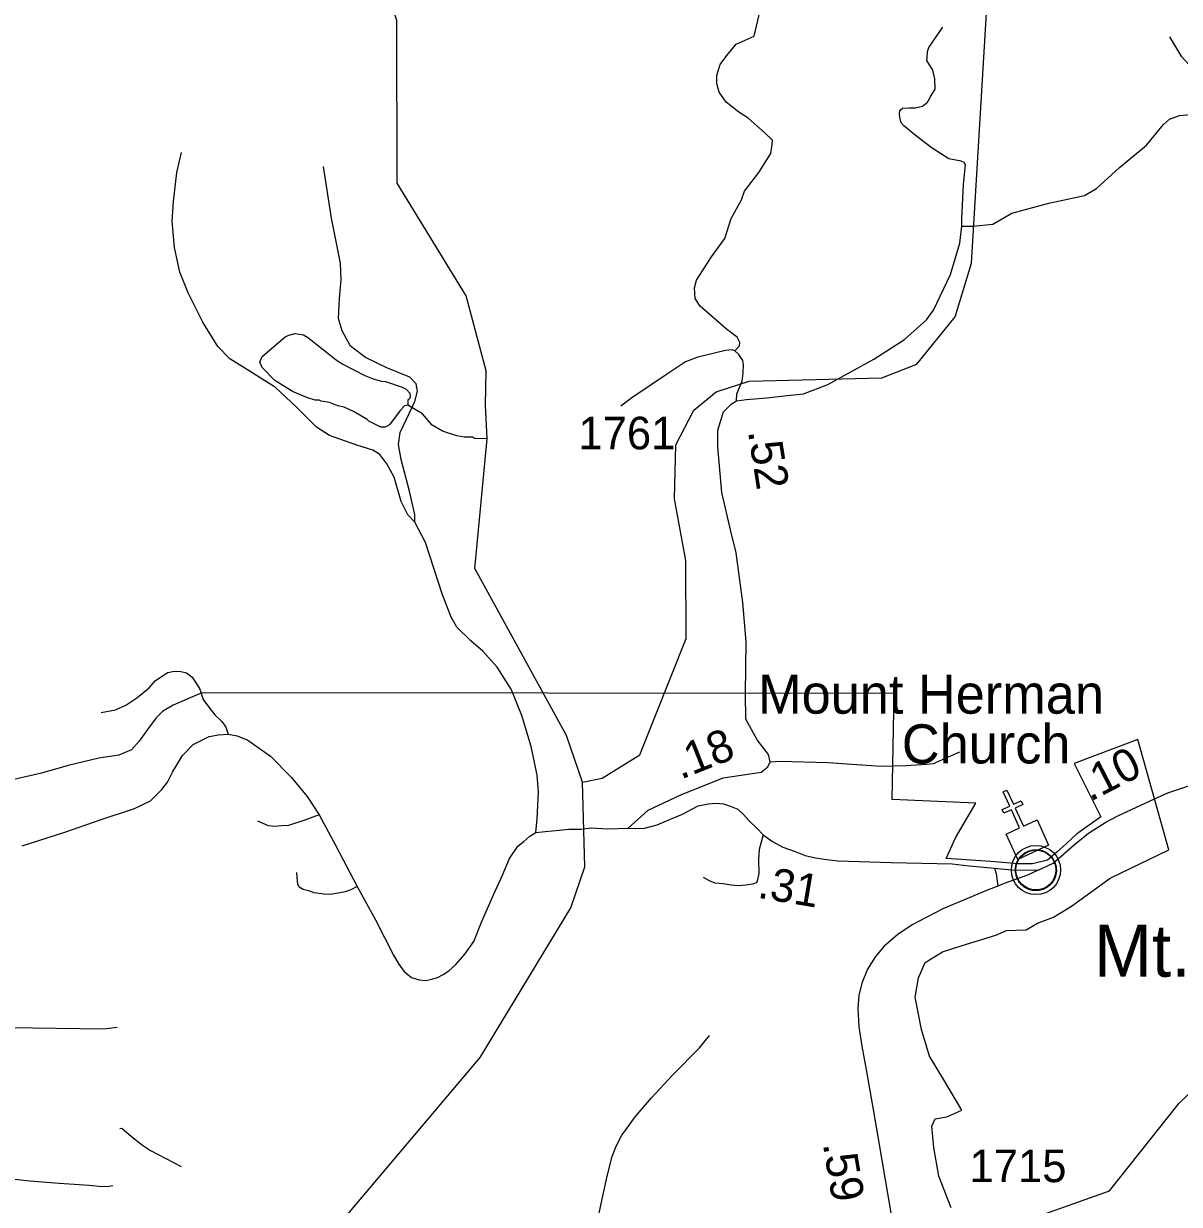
# Model space of a CAD drawing. Extents: x 1159738 to 1321356, y 736314 to 882035.
# Drawn here: x 1260772 to 1265205, y 783751 to 788278 of the extents above; entities that cross this region are included whole.
import ezdxf

# ---------------------------------------------------------------- set-up
doc = ezdxf.new("R2010")
doc.units = 0
for name, color, linetype in [('Exist Boundary Political City Limit New', 7, 'Continuous'), ('Exist Civil Demographics Community CELL', 7, 'Continuous'), ('Exist Civil Demographics Community Label', 7, 'Continuous'), ('Exist Cultural Church CELL', 7, 'Continuous'), ('Exist Cultural Church Label', 7, 'Continuous'), ('Exist Hydrographic Creek Single Shore', 7, 'Continuous'), ('Exist Hydrographic Misc Water Feature', 7, 'Continuous'), ('Exist Road Non-System Type 51', 7, 'Continuous'), ('Exist Road Primary Interstate Ramp 1 Lane Attributed', 7, 'Continuous'), ('Exist Road Secondary Mileage Hundredths English Label', 7, 'Continuous'), ('Exist Road Secondary Type 51 Attributed', 7, 'Continuous'), ('Exist Road Secondary Type 51 Number Label', 7, 'Continuous'), ('Map Preparation Boundary City Limit Buffer Line', 7, 'Continuous')]:
    doc.layers.add(name, color=color, linetype=linetype)

msp = doc.modelspace()

# ---------------------------------------------------------------- linework, layer by layer
at = {"layer": 'Exist Boundary Political City Limit New'}
for points in [[(1261456.5, 785711.9), (1261345.4, 785664.8), (1261304.8, 785640.4), (1261280.4, 785616), (1261247.8, 785571.2), (1261215.3, 785526.5), (1261186.8, 785493.9), (1261138, 785473.6), (1261060.8, 785461.3), (1260942.9, 785432.9), (1260841.2, 785404.4), (1260735.5, 785380)], [(1264801.6, 785441.5), (1264903.9, 785236.8), (1264809.9, 785170.4), (1264771.2, 785134.5), (1264735.3, 785101.3), (1264699.4, 785070.9), (1264641.3, 785057.1), (1264586.1, 785057.1), (1264481, 785065.3), (1264309.9, 785077.2), (1264346.5, 785155.9), (1264423.8, 785289.5), (1264103.8, 785303.8), (1264111.1, 785709.2), (1261456.5, 785711.9)], [(1264329.4, 783737.2), (1264282.4, 783858.9), (1264263.1, 783969.6), (1264254.7, 784051.3), (1264268.6, 784078.9), (1264312.8, 784087.2), (1264370.8, 784112.1), (1264301.7, 784228.3), (1264246.5, 784319.6), (1264216.1, 784421.9), (1264190.8, 784545.4), (1264204.7, 784620), (1264229.5, 784678.1), (1264296.7, 784719), (1264371.4, 784743.9), (1264500.4, 784783.2), (1264542.2, 784800.8), (1264616.8, 784803.6), (1264661, 784828.5), (1264721.5, 784852.4), (1264790.6, 784893.9), (1264939.8, 785001.7), (1265163.7, 785109.6), (1265044.8, 785532.8), (1264801.6, 785441.5)]]:
    msp.add_lwpolyline(points, dxfattribs=at)
at = {"layer": 'Exist Civil Demographics Community CELL'}
msp.add_lwpolyline([(1264577, 785045.2), (1264578, 785050.8), (1264579.7, 785057.4), (1264582.7, 785064.6), (1264585.6, 785070.3), (1264588.9, 785076), (1264592.7, 785081.1), (1264596.6, 785085.5), (1264601.2, 785090.1), (1264606.8, 785094.7), (1264612.2, 785098.4), (1264617.1, 785101.2), (1264622.1, 785103.7), (1264627.6, 785106), (1264633.2, 785107.8), (1264637.6, 785109), (1264642.4, 785109.7), (1264646.5, 785110.4), (1264652.9, 785110.7), (1264657.3, 785110.6), (1264663, 785110.3), (1264667.9, 785109.6), (1264672.8, 785108.6), (1264677.8, 785107.2), (1264683, 785105.3), (1264689.6, 785102.3), (1264695.9, 785098.8), (1264701, 785095.3), (1264706.1, 785091.3), (1264709.4, 785088.1), (1264713.6, 785083.8), (1264717.4, 785079.1), (1264720.5, 785074.5), (1264723.6, 785069.5), (1264726.1, 785064.3), (1264728.1, 785059.3), (1264729.7, 785054.3), (1264731, 785049.7), (1264732.1, 785043.6), (1264732.7, 785038.9), (1264732.9, 785032.9), (1264732.8, 785027.1), (1264732.2, 785021.5), (1264731.2, 785016), (1264729.6, 785009.8), (1264727.7, 785004), (1264725.4, 784998.9), (1264722.3, 784992.9), (1264719, 784987.6), (1264715.5, 784982.9), (1264711.3, 784978.1), (1264706, 784973.2), (1264701, 784969.1), (1264696, 784965.6), (1264691.7, 784963.1), (1264684.9, 784959.9), (1264677.7, 784957.2), (1264671.8, 784955.7), (1264665.2, 784954.4), (1264660.7, 784953.9), (1264656.2, 784953.7), (1264650.7, 784953.7), (1264646.4, 784954.1), (1264640.7, 784954.8), (1264634.8, 784956.1), (1264630.2, 784957.4), (1264625.1, 784959.3), (1264620.5, 784961.3), (1264616.6, 784963.5), (1264609.7, 784967.6), (1264604.2, 784971.9), (1264599.3, 784976.4), (1264594.8, 784981.2), (1264591.6, 784985.2), (1264588.6, 784989.4), (1264584.5, 784996.5), (1264582.8, 785000), (1264581.1, 785004), (1264578.5, 785012.2), (1264577, 785019.3), (1264576.3, 785024.4), (1264576, 785030.7), (1264575.9, 785035.4), (1264576.5, 785041.9)], close=True, dxfattribs=at)
for centre, radius in [((1264654.6, 785032.8), 94.3), ((1264654.3, 785033.1), 76.7)]:
    msp.add_circle(centre, radius, dxfattribs=at)
at = {"layer": 'Exist Cultural Church CELL'}
msp.add_lwpolyline([(1264540.3, 785170.5), (1264592.1, 785194.2), (1264560.5, 785263.5), (1264531.4, 785250.2), (1264524.8, 785264.8), (1264553.9, 785278), (1264528.9, 785332.8), (1264543.5, 785339.4), (1264568.5, 785284.7), (1264597.6, 785298), (1264604.2, 785283.4), (1264575.1, 785270.2), (1264606.7, 785200.9), (1264659.2, 785224.7), (1264703.3, 785127.8), (1264584.5, 785073.6)], close=True, dxfattribs=at)
at = {"layer": 'Exist Hydrographic Creek Single Shore'}
for points in [[(1262916.2, 785369.9), (1262854.2, 785548.5), (1262502.2, 786189.1), (1262550.4, 786685.9), (1262543.2, 786815.2), (1262546.2, 786946.5), (1262470.1, 787233.6), (1262205.2, 787665.6), (1262204.1, 788289.4), (1262079.2, 788653), (1262083.2, 788810.4), (1262137.1, 788966.9), (1262141.1, 789140.8), (1262105.1, 789377.8), (1262013.1, 789671.8), (1262072.6, 789829.9)], [(1261066.2, 782728.5), (1261151.2, 782785.9), (1261494.2, 783163.1), (1261681.2, 783316.9), (1262523.2, 784314.3), (1262871.2, 784888.3), (1262925.2, 785044.8), (1262916.2, 785369.9)]]:
    msp.add_lwpolyline(points, dxfattribs=at)
at = {"layer": 'Exist Hydrographic Misc Water Feature'}
for points in [[(1262916.2, 785369.9), (1262991.1, 785384.9), (1263135.2, 785473.9), (1263313.2, 785920), (1263312.1, 786218.8), (1263268.2, 786456), (1263273.2, 786662.7), (1263343.2, 786795.9), (1263428.2, 786866.4), (1263554.2, 786906.5), (1264063.2, 786919.3), (1264198.2, 786972.4), (1264344.2, 787153.3), (1264407.1, 787358.8), (1264506.2, 789001.4)], [(1262245.6, 786815.4), (1262233.5, 786811.8), (1262216.9, 786794.3), (1262175.2, 786739.6), (1262158.9, 786730.1), (1262142.9, 786730.7), (1262095.7, 786754.1), (1262089.8, 786760.3), (1262040.7, 786789.9), (1262001.2, 786807.1), (1261977.4, 786811.9), (1261945.7, 786824.8), (1261913.9, 786829.9), (1261906, 786834.1), (1261890, 786834.6), (1261858.2, 786843.6), (1261803, 786867.3), (1261736.2, 786909.4), (1261687.7, 786958.9), (1261678.3, 786979.2), (1261687, 787001), (1261775.3, 787076.2), (1261789.5, 787083.8), (1261813.7, 787089), (1261845.6, 787084), (1261861.3, 787075.5), (1261970.7, 786988.1), (1261994.3, 786973.3), (1262080.9, 786928.6), (1262112.6, 786915.6), (1262144.3, 786906.6), (1262160.3, 786906.1), (1262223.6, 786884.1), (1262239.4, 786875.6), (1262253, 786861.2), (1262254.5, 786847.1), (1262252.3, 786839.2), (1262246.1, 786833.4), (1262245.6, 786815.4)], [(1262550.4, 786685.9), (1262501.8, 786687.4), (1262493.9, 786691.6), (1262461.9, 786692.6), (1262434, 786697.5), (1262378.5, 786715.2), (1262339.3, 786738.5), (1262302.6, 786781.6), (1262245.6, 786815.4)], [(1264750.3, 782638.1), (1264778.3, 782772.2), (1264730.2, 782865), (1264422.2, 783206.1), (1264350.2, 783342.1), (1264362.2, 783499.4), (1264406.2, 783574), (1264516.2, 783653.9), (1264937.2, 783803), (1265204.3, 784139.1), (1265366.3, 784293.4), (1265760.3, 784367.5), (1265971.3, 784471.7), (1266166.3, 784625.2), (1266402.2, 784725.6), (1266813.2, 784832.2), (1266924.2, 784915.3), (1266994.3, 785078), (1266998.3, 785229), (1266974.3, 785245.8), (1267009.6, 785662.4)]]:
    msp.add_lwpolyline(points, dxfattribs=at)
at = {"layer": 'Exist Road Non-System Type 51'}
for points in [[(1263499.8, 787023.3), (1263517.2, 787042.1), (1263518.4, 787055.5), (1263508.2, 787075.3), (1263467.4, 787106), (1263367.1, 787194.9), (1263347.3, 787224.3), (1263344.7, 787265.2), (1263353, 787294.6), (1263409.9, 787383.5), (1263461.6, 787453.8), (1263485.3, 787530.5), (1263524.9, 787602.1), (1263537.5, 787634.9), (1263592.5, 787706.5), (1263637.8, 787779.9), (1263642.9, 787813.5), (1263644.8, 787830.8), (1263616.1, 787857.6), (1263551, 787915.1), (1263514.6, 787938.1), (1263466.7, 787976.5), (1263439.8, 788014.8), (1263430.3, 788047.4), (1263430.3, 788078.1), (1263443.7, 788120.3), (1263468.6, 788154.8), (1263505, 788198.9), (1263573.9, 788229.6), (1263596.8, 788328.1)], [(1264320.4, 787759.4), (1264256.1, 787799.9), (1264197.8, 787844.6), (1264148, 787885.8), (1264137.7, 787897.8), (1264132.5, 787918.4), (1264130.8, 787932.2), (1264132.5, 787944.2), (1264142.8, 787952.8), (1264166.9, 787954.5), (1264190.9, 787954.5), (1264220.1, 787961.4), (1264239, 787976.8), (1264251, 787999.2), (1264268.1, 788026.7), (1264266.4, 788066.2), (1264259.6, 788098.8), (1264235.5, 788136.6), (1264237.2, 788145.2), (1264239, 788171), (1264244.1, 788186.4), (1264297.3, 788263.7)], [(1264370, 787501.1), (1264414.1, 787501.1), (1264488.8, 787508.8), (1264561.6, 787550.9), (1264703.4, 787589.3), (1264841.3, 787618.1), (1264887.3, 787644.9), (1264975.4, 787725.4), (1265078.9, 787811.7), (1265144, 787890.3), (1265167, 787911.4), (1265205.4, 787924.8), (1265287.7, 787932.5), (1265318.4, 787944), (1265341.4, 787972.8), (1265349, 787993.8), (1265351, 788009.2), (1265349, 788026.4), (1265333.7, 788037.9), (1265255.2, 788105.1), (1265214.6, 788149.9), (1265168.6, 788226.6)], [(1262272.3, 786366.3), (1262245.6, 786394.3), (1262220.1, 786445.3), (1262192.9, 786538.7), (1262165.8, 786589.7), (1262138.6, 786625.4), (1262111.4, 786642.4), (1262050.3, 786661.1), (1261945, 786698.5), (1261895.8, 786730.8), (1261819.3, 786807.2), (1261738.2, 786883.1), (1261651.6, 786937.5), (1261563.3, 786991.9), (1261517.5, 787039.4), (1261459.7, 787132.9), (1261403.9, 787246), (1261371.6, 787324.1), (1261351.2, 787419.3), (1261342.7, 787519.6), (1261347.8, 787596.1), (1261359.7, 787706.5), (1261378.4, 787783)], [(1262272.3, 786366.3), (1262272.6, 786395.8), (1262252.2, 786485.8), (1262220, 786606.5), (1262209.8, 786664.3), (1262216.6, 786710.2), (1262240.4, 786761.1), (1262272.6, 786829.1), (1262282.8, 786868.2), (1262277.7, 786897.1), (1262253.9, 786922.6), (1262165.6, 786958.3), (1262084.1, 786997.4), (1262026.4, 787041.5), (1261994.1, 787099.3), (1261980.6, 787147.2), (1261984, 787223.7), (1261990.8, 787296.8), (1261987.4, 787359.6), (1261953.4, 787531.3), (1261922.9, 787730.1)], [(1263506, 786831.1), (1263508.1, 786857.8), (1263528.6, 786907), (1263532.4, 786937), (1263533.1, 786970.9), (1263529.9, 786985.6), (1263515.8, 787008.6), (1263499.8, 787023.3), (1263489.1, 787026.8), (1263463.5, 787024.2), (1263427.1, 787015.9), (1263358.2, 786999.3)], [(1263358.2, 786999.3), (1263310.4, 786980.6), (1263238.3, 786932.5), (1263104.4, 786843.2), (1263063.2, 786810.5)], [(1262736.6, 785176.1), (1262742.4, 785228.8), (1262747.5, 785332.4), (1262742.4, 785397), (1262718.7, 785505.8), (1262683, 785624.7), (1262642.3, 785726.7), (1262588.1, 785810.6), (1262533.8, 785871.8), (1262487.9, 785910.9), (1262433.6, 785963.6), (1262411.5, 786002.7), (1262377.6, 786091), (1262313, 786288.2), (1262272.3, 786366.3)], [(1261069.7, 785637.2), (1261125, 785647.5), (1261164.9, 785664.2), (1261206, 785692.5), (1261253.6, 785731.1), (1261276.8, 785758.2), (1261301.2, 785774.9), (1261325.6, 785790.3), (1261350.1, 785795.5), (1261375.8, 785794.2), (1261397.7, 785789.1), (1261418.3, 785772.3), (1261431.1, 785753), (1261447.8, 785726), (1261460.7, 785686.1), (1261482.6, 785656.5), (1261505.7, 785628.2), (1261532.7, 785602.4), (1261548.2, 785580.5), (1261556.3, 785553.4)], [(1263635.2, 785448.1), (1263673.7, 785450), (1263856.9, 785444.9), (1264060.4, 785431.3), (1264157.1, 785433), (1264235.1, 785438.1), (1264262.2, 785441.5), (1264362.3, 785485.6)], [(1261906.4, 785244.8), (1261847, 785223.3), (1261788.1, 785204), (1261760.9, 785201.8), (1261735.5, 785200.1), (1261711.1, 785202.3), (1261670.9, 785220.5)], [(1263608.4, 785167.5), (1263592.9, 785110.9), (1263590.9, 785072.6), (1263591.9, 785019.9), (1263585.7, 784989.9), (1263581.6, 784983.7), (1263568.1, 784978.5), (1263542.3, 784975.4), (1263514.4, 784972.3), (1263485.5, 784974.4), (1263455.5, 784979.6), (1263424.5, 784982.7), (1263402.8, 784992), (1263380.1, 785004.4)], [(1262051.7, 784969.2), (1262027.4, 784957.3), (1262005.3, 784949.4), (1261965.1, 784942), (1261946.5, 784939.2), (1261923.8, 784940.3), (1261886.5, 784946), (1261866.6, 784952.8), (1261845.1, 784957.9), (1261829.4, 784966.9), (1261823.7, 784978.3), (1261821.4, 785004.9), (1261819.7, 785023)], [(1260621.8, 784472.4), (1260645.1, 784448.6), (1260660.7, 784437.5), (1260717.1, 784429.1), (1261079.1, 784424.2), (1261130.9, 784430)], [(1262537, 782542.2), (1262537.5, 782565.8), (1262556.5, 782628.2), (1262599.3, 782735.9), (1262640.2, 782842.1), (1262689, 782963.4), (1262728.7, 783057), (1262779.2, 783152.7), (1262827.9, 783236.6), (1262851, 783284.5), (1262883.1, 783363.6), (1262907.5, 783444.5), (1262944.2, 783573.1), (1262974.5, 783694.5), (1263010.7, 783858.7), (1263029.2, 783934.3), (1263045.2, 783974.7), (1263066, 784015.8), (1263081.5, 784036.6), (1263117.6, 784087.3), (1263180.6, 784159.9), (1263260.3, 784246.1), (1263364.8, 784351.1), (1263402.2, 784398.1)], [(1261141.3, 784041.9), (1261149.4, 784043.3), (1261186.8, 784011), (1261228.1, 783978.1), (1261258.7, 783957.2), (1261377, 783896.5)], [(1261114.1, 783822.7), (1261099.4, 783819.2), (1261073.4, 783818.1), (1261024.1, 783823.2), (1260909.2, 783831.7), (1260796, 783839.6), (1260701.5, 783849.8), (1260621.7, 783860.6), (1260598.1, 783870.1), (1260575.5, 783884.8), (1260556.8, 783900.7), (1260539.8, 783920), (1260528, 783937.5), (1260525.1, 783951.1), (1260527.4, 783967)]]:
    msp.add_lwpolyline(points, dxfattribs=at)
at = {"layer": 'Exist Road Primary Interstate Ramp 1 Lane Attributed'}
msp.add_lwpolyline([(1264495.7, 785040.5), (1264502.4, 785019.2), (1264506.3, 784989.9), (1264507.9, 784971.4)], dxfattribs=at)
at = {"layer": 'Exist Road Secondary Type 51 Attributed'}
for points in [[(1263540.3, 785709.7), (1263543.7, 785907.6), (1263530.1, 786058.6), (1263504.6, 786248.2), (1263484.3, 786331.4), (1263449.9, 786480.4), (1263434.6, 786655.2), (1263434.8, 786719.1), (1263456.5, 786789), (1263485.7, 786819.2), (1263506, 786831.1), (1263545, 786836.2), (1263623.1, 786843), (1263701.1, 786851.5), (1263763.8, 786858.2), (1263857.1, 786893.9), (1264033.5, 786990.6), (1264150.3, 787066.8), (1264234.3, 787142.4), (1264262.2, 787178.8), (1264326.5, 787315.7), (1264362.1, 787436.2), (1264370, 787501.1), (1264370.3, 787528.8), (1264377.1, 787661.2), (1264384.1, 787736.3), (1264379.1, 787745), (1264368.2, 787750), (1264320.4, 787759.4)], [(1265108.6, 785305.5), (1265160.1, 785328.9), (1265301.3, 785375.9), (1265398.7, 785398.5), (1265631.6, 785440.9), (1265806.6, 785471.2), (1265963.1, 785495.7), (1266080.9, 785521.5), (1266219.9, 785545.8), (1266305.9, 785578.4), (1266371.1, 785621.9), (1266436.6, 785694.3), (1266571.7, 785896.6), (1266661.5, 786073.7)], [(1263091.4, 785193.4), (1263167.6, 785262.4), (1263292.7, 785321.5), (1263455.2, 785385.8), (1263601.2, 785408.4), (1263626.7, 785427.8), (1263635.2, 785448.1), (1263628.4, 785475.3), (1263586, 785531.3), (1263541.9, 785611.1), (1263540.3, 785709.7)], [(1260767.5, 785125.4), (1260929.9, 785177.9), (1261069.3, 785226.5), (1261197.2, 785268.8), (1261258.6, 785298.4), (1261279.1, 785318), (1261302.3, 785341.3), (1261324.4, 785370.1), (1261343, 785407.5), (1261382, 785471.9), (1261423.3, 785514.4), (1261448.2, 785527.4), (1261484.4, 785544.4), (1261519.5, 785551.2), (1261556.3, 785553.4), (1261592, 785547.8), (1261632.7, 785530.8), (1261719.1, 785469.8), (1261798.4, 785388.8), (1261860.1, 785314.1), (1261906.4, 785244.8), (1261968.6, 785127.8), (1262051.7, 784969.2), (1262121.3, 784841.6), (1262191.5, 784706.2), (1262211.6, 784671.9), (1262230.9, 784645.3), (1262259.8, 784620.9), (1262289.2, 784611.3), (1262313.5, 784609.6), (1262337.9, 784614.1), (1262359.4, 784620.3), (1262381.5, 784632.2), (1262403, 784647), (1262430.1, 784670.5)], [(1264663.7, 785031.9), (1264721, 785059.5), (1264802.6, 785130.8), (1264856.5, 785174.2), (1264922.5, 785216), (1264969.2, 785240), (1265108.6, 785305.5)], [(1263091.4, 785193.4), (1263119.4, 785192.6), (1263153.4, 785193.8), (1263177.5, 785199.3), (1263201.7, 785206.6), (1263238.2, 785221.7), (1263299.5, 785247), (1263359.4, 785279.3), (1263397.3, 785286.1), (1263428.6, 785289), (1263457, 785286.1), (1263485.3, 785276.3), (1263511.8, 785265.7), (1263532.2, 785247.1), (1263555.9, 785220), (1263584.6, 785192.9), (1263608.4, 785167.5), (1263644.4, 785141.7), (1263684, 785120.7), (1263731.5, 785103.5), (1263769.2, 785088.6), (1263809.1, 785079.8), (1263851, 785072.7), (1263894.9, 785067.6), (1264099.7, 785062.3), (1264216.5, 785058.8), (1264332.8, 785056.2), (1264398.9, 785048.4), (1264495.7, 785040.5)], [(1262430.1, 784670.5), (1262464.9, 784710.1), (1262498.5, 784758.3), (1262528.3, 784833.4), (1262574.1, 784937.1), (1262608.7, 785013), (1262635.3, 785076.4), (1262667.3, 785123.7), (1262691.2, 785142.4), (1262713.2, 785162.8), (1262736.6, 785176.1), (1262772.4, 785180.9), (1262826.7, 785186), (1262863.7, 785189.1), (1262909.7, 785190), (1262949.3, 785194.8), (1263013.3, 785191.2), (1263091.4, 785193.4)], [(1264495.7, 785040.5), (1264560.6, 785033.4), (1264663.7, 785031.9)], [(1264663.7, 785031.9), (1264622.2, 785013.1), (1264533.3, 784980.6), (1264507.9, 784971.4)], [(1264507.9, 784971.4), (1264470.8, 784956.7), (1264296.9, 784884.1), (1264180.1, 784822.8), (1264124.5, 784785.4), (1264072.9, 784741.1), (1264038.9, 784701.2), (1264008.9, 784652.4), (1263986.5, 784599.6), (1263975.2, 784551.4), (1263971.1, 784501.5), (1263975.8, 784433.6), (1263986.7, 784357.1), (1264004.4, 784259.9), (1264029.9, 784115.1), (1264053.2, 783980.8), (1264085.3, 783793.3), (1264122.9, 783578.1)]]:
    msp.add_lwpolyline(points, dxfattribs=at)
at = {"layer": 'Map Preparation Boundary City Limit Buffer Line'}
for points in [[(1261456.5, 785711.9), (1261345.4, 785664.8), (1261304.8, 785640.4), (1261280.4, 785616), (1261247.8, 785571.2), (1261215.3, 785526.5), (1261186.8, 785493.9), (1261138, 785473.6), (1261060.8, 785461.3), (1260942.9, 785432.9), (1260841.2, 785404.4), (1260735.5, 785380)], [(1264801.6, 785441.5), (1264903.9, 785236.8), (1264809.9, 785170.4), (1264771.2, 785134.5), (1264735.3, 785101.3), (1264699.4, 785070.9), (1264641.3, 785057.1), (1264586.1, 785057.1), (1264481, 785065.3), (1264309.9, 785077.2), (1264346.5, 785155.9), (1264423.8, 785289.5), (1264103.8, 785303.8), (1264111.1, 785709.2), (1261456.5, 785711.9)], [(1264329.4, 783737.2), (1264282.4, 783858.9), (1264263.1, 783969.6), (1264254.7, 784051.3), (1264268.6, 784078.9), (1264312.8, 784087.2), (1264370.8, 784112.1), (1264301.7, 784228.3), (1264246.5, 784319.6), (1264216.1, 784421.9), (1264190.8, 784545.4), (1264204.7, 784620), (1264229.5, 784678.1), (1264296.7, 784719), (1264371.4, 784743.9), (1264500.4, 784783.2), (1264542.2, 784800.8), (1264616.8, 784803.6), (1264661, 784828.5), (1264721.5, 784852.4), (1264790.6, 784893.9), (1264939.8, 785001.7), (1265163.7, 785109.6), (1265044.8, 785532.8), (1264801.6, 785441.5)]]:
    msp.add_lwpolyline(points, dxfattribs=at)

# ---------------------------------------------------------------- texts
at = {"layer": 'Exist Civil Demographics Community Label'}
msp.add_text('Mt. Herman', height=200, dxfattribs=at).set_placement((1264876.4, 784623.8))
at = {"layer": 'Exist Cultural Church Label'}
for s, p in [('Mount Herman ', (1263588.9, 785632.2)), ('Church', (1264140.3, 785441.2))]:
    msp.add_text(s, height=150, dxfattribs=at).set_placement(p)
at = {"layer": 'Exist Road Secondary Mileage Hundredths English Label'}
for s, rotation, p in [('.52', 278.8238, (1263550, 786714.9)), ('.18', 21.6034, (1263292.4, 785378.9)), ('.10', 27.2629, (1264862.5, 785293.3)), ('.31', 350.3828, (1263583.3, 784927.2)), ('.59', 279.5082, (1263837, 783983.1))]:
    msp.add_text(s, height=125, rotation=rotation, dxfattribs=at).set_placement(p)
at = {"layer": 'Exist Road Secondary Type 51 Number Label'}
for s, p in [('1761', (1262899.9, 786645.5)), ('1715', (1264399.8, 783836.3))]:
    msp.add_text(s, height=125, dxfattribs=at).set_placement(p)

doc.saveas('drawing.dxf')
